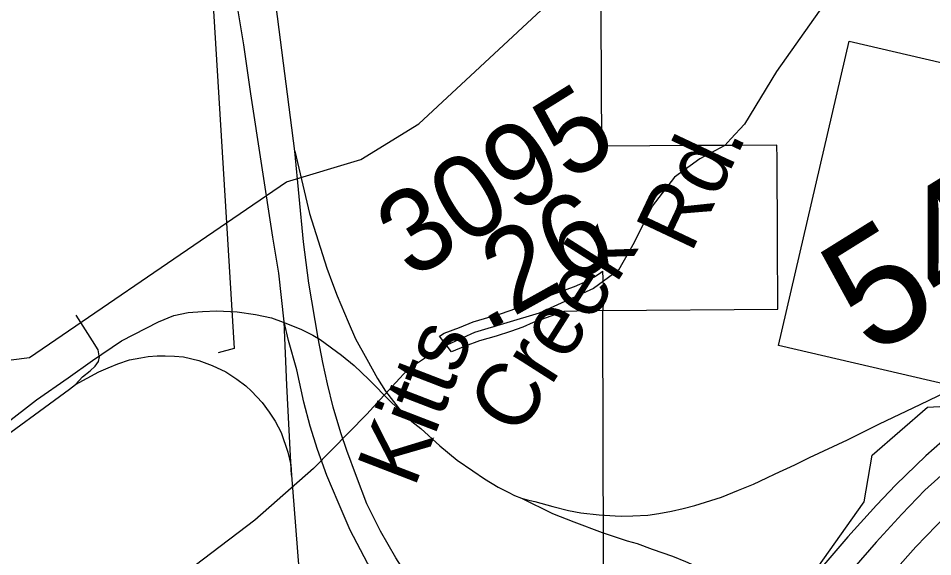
# Model space of a CAD drawing. Extents: x 2001466 to 31450019, y -30647475 to 847247.
# Drawn here: x 2039650 to 2042408, y 766850 to 768474 of the extents above; entities that cross this region are included whole.
import ezdxf

# ---------------------------------------------------------------- set-up
doc = ezdxf.new("R2010")
doc.units = 0
for name, color, linetype in [('Exist Boundary Land Use Park Urban', 7, 'Continuous'), ('Exist Boundary Political City Limit New', 7, 'Continuous'), ('Exist Hydrographic Creek Single Shore', 7, 'Continuous'), ('Exist Hydrographic Misc Water Feature', 7, 'Continuous'), ('Exist Road Non-System Type 51', 7, 'Continuous'), ('Exist Road Primary NC Shield CELL', 7, 'Continuous'), ('Exist Road Primary NC Shield Number Label', 7, 'Continuous'), ('Exist Road Primary NC UnDivided 4 Lane Attributed', 7, 'Continuous'), ('Exist Road Secondary Mileage Hundredths English Label', 7, 'Continuous'), ('Exist Road Secondary Type 51 Attributed', 7, 'Continuous'), ('Exist Road Secondary Type 51 Label', 7, 'Continuous'), ('Exist Road Secondary Type 51 Number Label', 7, 'Continuous'), ('Map Preparation Boundary City Limit Buffer Line', 7, 'Continuous'), ('Prop Road Primary Interstate Projected', 7, 'Continuous')]:
    doc.layers.add(name, color=color, linetype=linetype)

msp = doc.modelspace()

# ---------------------------------------------------------------- linework, layer by layer
at = {"layer": 'Exist Boundary Land Use Park Urban'}
for points in [[(2038745.8, 770059.5), (2038807.9, 769105.9), (2040208.9, 768988.5), (2040278.1, 767856.6)], [(2040278.1, 767856.6), (2040301.3, 767478.1), (2040252.5, 767465.2)]]:
    msp.add_lwpolyline(points, dxfattribs=at)
at = {"layer": 'Exist Boundary Political City Limit New'}
msp.add_lwpolyline([(2041413.2, 767593), (2041295.2, 767589.6), (2041203.4, 767556), (2041171.4, 767542.2), (2041134.9, 767528.9), (2041091.2, 767514.7), (2041040.9, 767500.7), (2040997.5, 767484.7), (2040957.1, 767468), (2040920.2, 767515.6), (2040935, 767523.9), (2040981.2, 767541.6), (2041022.5, 767557.9), (2041107.1, 767583.8), (2041150.8, 767598.7), (2041192.2, 767615.2), (2041328.1, 767664.8), (2041366.8, 767682.1), (2041387.8, 767694.5), (2041406.8, 767706.8), (2041412.6, 767711.2), (2041415.2, 767641.1), (2041413.2, 767593)], dxfattribs=at)
at = {"layer": 'Exist Hydrographic Creek Single Shore'}
msp.add_lwpolyline([(2040398.6, 765206.4), (2040538.1, 765337.2), (2041012.2, 766078.8), (2041320.1, 766246.4), (2041570.1, 766464.4), (2041719.2, 766697.6), (2041819, 766764.5), (2042060.2, 766815.3), (2042202.1, 767015.9), (2042226.1, 767156.4), (2042393.2, 767300.7), (2042651.1, 767315), (2043058.2, 767949.8), (2043366.2, 768251.9), (2043449.2, 768358.5), (2043574.1, 768424.9), (2043799, 768436.7), (2043940.1, 768519.1), (2044148, 768744.5), (2044364.1, 769068.2)], dxfattribs=at)
at = {"layer": 'Exist Hydrographic Misc Water Feature'}
for points in [[(2040278.1, 767856.6), (2040459.1, 767980.1), (2040683, 768047.6), (2040858.2, 768155.6), (2041341.1, 768605.1), (2041524.2, 768873.6), (2041615.2, 768963.7)], [(2037119, 767920.5), (2037242.1, 767881.8), (2037476.2, 767880.3), (2037626.1, 767808.3), (2037818.1, 767673.2), (2038126, 767558.6), (2039118.1, 767443.2), (2039235.2, 767486.7), (2039385.1, 767477.1), (2039485.1, 767425.8), (2039684, 767451.3), (2040278.1, 767856.6)]]:
    msp.add_lwpolyline(points, dxfattribs=at)
at = {"layer": 'Exist Road Non-System Type 51'}
for points in [[(2044478.3, 770032.9), (2044302.9, 769987.9), (2044190.2, 769936.3), (2044119.4, 769865.5), (2043961.7, 769742.3), (2043852.3, 769673), (2043778.2, 769647.2), (2043673.6, 769639.2), (2043470.9, 769639.2), (2043372.7, 769648.9), (2043250.4, 769666.6), (2043173.2, 769672.2), (2043086.3, 769622.3), (2043009, 769530.5), (2042869, 769310.7), (2042759.6, 769146.4), (2042672.7, 769067.5), (2042561.6, 769001.5), (2042444.2, 768925.8), (2042275.2, 768752.7), (2042066, 768495), (2041937.2, 768313.8), (2041840.7, 768154.4), (2041799.9, 768110.2)], [(2040752.9, 767336.3), (2040701.3, 767279.9), (2040540.4, 767116.5), (2040363.4, 766960.3), (2040078.6, 766744.5), (2039974, 766663.1), (2039859.7, 766624.5), (2039748.7, 766606.8), (2039600.6, 766584.2), (2039376.9, 766568.1), (2039259.5, 766553.6)]]:
    msp.add_lwpolyline(points, dxfattribs=at)
at = {"layer": 'Exist Road Primary NC Shield CELL'}
msp.add_lwpolyline([(2041942.9, 767487.2), (2042156.1, 768404.6), (2043073.5, 768191.4), (2042860.3, 767274)], close=True, dxfattribs=at)
at = {"layer": 'Exist Road Primary NC UnDivided 4 Lane Attributed'}
for points in [[(2044367.3, 768010.2), (2043669.8, 767786.6), (2043492.6, 767726.9), (2043365.5, 767682.6), (2043269.1, 767640.3), (2043219, 767619.1), (2043108.1, 767563.4), (2042973.3, 767488.9), (2042838.6, 767407.1), (2042715.8, 767322.9), (2042607.5, 767241.2), (2042512.7, 767166.7), (2042452.9, 767112.5), (2042384.8, 767050.3), (2042315.6, 766978.3), (2042237.8, 766894.3), (2042103, 766739.6), (2042007.3, 766622.5)], [(2043932.3, 767762.7), (2043535.1, 767639.2), (2043409.1, 767595.9), (2043409.1, 767595.9), (2043310.7, 767555.3), (2043196.1, 767503.6), (2043102.5, 767457.4), (2043027, 767416.9), (2042968.4, 767379.2), (2042901.3, 767337.3), (2042773.4, 767250.6), (2042689.6, 767186.3), (2042573.7, 767090), (2042451.5, 766975.9), (2042357.8, 766880.1), (2042222.9, 766727.7), (2042095.3, 766579.3), (2042072, 766552.3)]]:
    msp.add_lwpolyline(points, dxfattribs=at)
at = {"layer": 'Exist Road Secondary Type 51 Attributed'}
msp.add_lwpolyline([(2041799.9, 768110.2), (2041781.1, 768090), (2041705.5, 768049.7), (2041629.9, 767994.2), (2041562.3, 767907.2), (2041507.6, 767797.7), (2041460.9, 767713.9), (2041385.3, 767659.2), (2041221.1, 767584.3), (2041026.4, 767526.3), (2040920.2, 767478), (2040823.6, 767413.6), (2040753.8, 767337.3)], dxfattribs=at)
at = {"layer": 'Map Preparation Boundary City Limit Buffer Line'}
for points in [[(2041413.2, 767593), (2041941.6, 767596.1), (2041941.5, 767634.7), (2041940.6, 767763.4), (2041940.1, 767847.8), (2041939.8, 767901.2), (2041939.5, 767954.7), (2041938.9, 768051.4), (2041938.6, 768091.1), (2041808.5, 768090.3), (2041761.8, 768090.2), (2041700.1, 768089.7), (2041410.6, 768088), (2041405.8, 768865.6), (2040179.1, 768954), (2040064.1, 768962.6), (2040071.9, 770000), (2040073.1, 770160.8), (2040074, 770276.2)], [(2041413.2, 767593), (2041295.2, 767589.6), (2041203.4, 767556), (2041171.4, 767542.2), (2041134.9, 767528.9), (2041091.2, 767514.7), (2041040.9, 767500.7), (2040997.5, 767484.7), (2040957.1, 767468), (2040920.2, 767515.6), (2040935, 767523.9), (2040981.2, 767541.6), (2041022.5, 767557.9), (2041107.1, 767583.8), (2041150.8, 767598.7), (2041192.2, 767615.2), (2041328.1, 767664.8), (2041366.8, 767682.1), (2041387.8, 767694.5), (2041406.8, 767706.8), (2041412.6, 767711.2), (2041415.2, 767641.1), (2041413.2, 767593)], [(2042361.2, 764843.3), (2040430.6, 765292.2), (2040529.9, 765383.8), (2040675.4, 765333.5), (2040702.4, 765588.7), (2040699.5, 765630.1), (2040754.1, 765694), (2040815.2, 765761.6), (2040878.2, 765827.4), (2040943.1, 765891.3), (2041009.8, 765953.4), (2041078.2, 766013.4), (2041148.4, 766071.6), (2041220.1, 766127.6), (2041293.6, 766181.6), (2041368.5, 766233.4), (2041417.6, 766265.8), (2041414.6, 767185.9), (2041413.2, 767593)]]:
    msp.add_lwpolyline(points, dxfattribs=at)
at = {"layer": 'Prop Road Primary Interstate Projected'}
for points in [[(2040483.6, 768073.4), (2040427.3, 768509.9), (2040305.6, 769300.6), (2040094.9, 770722.9)], [(2040452.1, 767558.2), (2040435.6, 767704.8), (2040417.5, 767813.5), (2040351.5, 768245.6), (2040330.1, 768393.9), (2039943.5, 770716.8)], [(2040554.4, 767508.9), (2040526.1, 767675.2), (2040510.7, 767799.9), (2040483.6, 768073.4)], [(2040483.6, 768073.4), (2040528.8, 767885), (2040580.2, 767719.9), (2040597.2, 767673.5), (2040611.7, 767636.4), (2040644.8, 767558.2), (2040667.4, 767507.5), (2040701.2, 767446.2), (2040733.5, 767387.4), (2040757.4, 767349.3), (2040805.4, 767286.8)], [(2039099.4, 766790.9), (2039237.4, 766936.6), (2039381, 767056.7), (2039496.6, 767157.1), (2039609.7, 767250.2), (2039704.8, 767323.6), (2039799.9, 767389.9), (2039873.4, 767441.7), (2039961.3, 767500.7), (2040073.2, 767558.8), (2040119.1, 767577.4), (2040162.5, 767586.1), (2040205.9, 767589.8), (2040249.2, 767591.1), (2040309.6, 767588.6), (2040364.9, 767580.2), (2040414.1, 767570.6), (2040448.9, 767557.4)], [(2039894.2, 767455.5), (2039890.4, 767473.6), (2039873.8, 767500.8), (2039852.7, 767534), (2039824, 767578.5)], [(2042964, 767586.3), (2042768.6, 767457.8), (2042623.4, 767351), (2042586, 767323), (2042462.8, 767221), (2042387.9, 767154.7), (2042297.5, 767066.9), (2042238.8, 767005.9), (2042152.4, 766910.2), (2042037.5, 766776.2), (2041965.4, 766691.8), (2041950.6, 766673.3)], [(2040448.9, 767557.4), (2040502.5, 767535.8), (2040538.5, 767517.8), (2040560.1, 767504.6)], [(2041351.2, 766111), (2041194.9, 766247.1), (2041091.3, 766342.3), (2041004.3, 766427.1), (2040940.1, 766499.6), (2040871.8, 766580.3), (2040809.6, 766659), (2040759.9, 766737.6), (2040702.9, 766831), (2040651.1, 766929.6), (2040614.3, 767014.8), (2040580.9, 767094.9), (2040552.5, 767173.4), (2040530.7, 767243.6), (2040511.4, 767316), (2040490, 767413.2), (2040465.3, 767502.2), (2040452.1, 767558.2)], [(2040474.5, 767095.6), (2040460.3, 767367.1), (2040452.1, 767558.2)], [(2041477.5, 766109.7), (2041387.9, 766188.4), (2041263.4, 766295.2), (2041183, 766371.2), (2041125.5, 766426), (2041063.8, 766487.7), (2041019.4, 766535.3), (2040975, 766580.7), (2040920.9, 766649.9), (2040878.7, 766706.2), (2040852.7, 766746.2), (2040788.7, 766846.5), (2040742.9, 766927.3), (2040701.6, 767009.7), (2040669.6, 767092.1), (2040640.6, 767170), (2040622.7, 767223.8), (2040599.9, 767300.9), (2040582.9, 767371.6), (2040569, 767435.8), (2040554.4, 767508.9)], [(2040560.1, 767504.6), (2040625, 767457.8), (2040663.4, 767426.6), (2040707.8, 767384.6), (2040773.5, 767317.1), (2040805.4, 767286.8)], [(2039822.5, 767369.6), (2039892.7, 767407.3), (2039921.4, 767420.1), (2039950, 767432.2), (2039984.8, 767443.5), (2040019.5, 767450.3), (2040041.1, 767453.7), (2040069.1, 767456), (2040092.9, 767456), (2040121.4, 767454.6), (2040148, 767452.8), (2040194.2, 767441.3), (2040235.1, 767426.8), (2040275.4, 767407.3), (2040309.4, 767385.9), (2040335.9, 767365.1), (2040353.5, 767349.4), (2040385.9, 767314.8), (2040406.9, 767286), (2040425.2, 767259), (2040442.6, 767224.2), (2040463.4, 767165.5), (2040471.7, 767127.4), (2040474.5, 767095.6)], [(2039822.5, 767369.6), (2039843.6, 767392.2), (2039866.3, 767411), (2039881.4, 767424.6), (2039891.9, 767438.9), (2039895, 767452.5), (2039894.2, 767455.5)], [(2039099.4, 766790.9), (2039322.1, 766959.2), (2039473.3, 767096.4), (2039627.5, 767225.8), (2039728.4, 767300), (2039804.5, 767355.2), (2039822.5, 767369.6)], [(2041167.4, 767027), (2041184.8, 767021.8), (2041208.6, 767016.4), (2041262.5, 767001.6), (2041310.1, 766989), (2041347, 766982.6), (2041402, 766976.3), (2041450.6, 766973.1), (2041468.9, 766972.6), (2041504.1, 766973.3), (2041548.9, 766975.5), (2041582.6, 766979.9), (2041620, 766987.2), (2041655.2, 766995.3), (2041691.1, 767004.1), (2041771.2, 767030), (2041822.2, 767050.4), (2041867.4, 767068.6), (2041908.2, 767088.2), (2041932.9, 767099.9), (2041992.4, 767127.5), (2042036.8, 767149.1), (2042151, 767203), (2042247.7, 767250.4), (2042370.6, 767309.2), (2042477.6, 767360.3)], [(2040805.4, 767286.8), (2040822, 767271.2), (2040837.5, 767257.7), (2040864.5, 767237)], [(2040864.5, 767237), (2040921.5, 767184.8), (2040974.1, 767141.7), (2041020.6, 767109.3), (2041056.5, 767085.1), (2041097.7, 767059.7), (2041127.6, 767044.4), (2041146.7, 767034.5), (2041167.4, 767027)], [(2040474.5, 767095.6), (2040482.1, 766993.5), (2040511.6, 766620.9), (2040525.7, 766396.6), (2040528.4, 766348.5), (2040543.2, 766165.7), (2040553.1, 766056.8), (2040563, 765989.9)], [(2041167.4, 767027), (2041261.4, 766980.6), (2041325.9, 766955.6), (2041411.4, 766922.7), (2041486.3, 766897.7), (2041516.6, 766889.8), (2041562.2, 766872.3), (2041623.1, 766851.5), (2041662.4, 766835.2), (2041727.2, 766807.9), (2041770, 766787.9), (2041795.6, 766775.3), (2041843.1, 766749.1), (2041886.2, 766721.1), (2041920.3, 766697.7), (2041952.9, 766671.9), (2041980.9, 766647.7), (2042007.3, 766622.5)]]:
    msp.add_lwpolyline(points, dxfattribs=at)

# ---------------------------------------------------------------- texts
at = {"layer": 'Exist Road Primary NC Shield Number Label'}
msp.add_text('540', height=350, rotation=31.918, dxfattribs=at).set_placement((2042223.1, 767450.3))
at = {"layer": 'Exist Road Secondary Mileage Hundredths English Label'}
msp.add_text('.26', height=250, rotation=29.1058, dxfattribs=at).set_placement((2041059.6, 767526.9))
at = {"layer": 'Exist Road Secondary Type 51 Label'}
for s, rotation, p in [('Rd.', 64.7425, (2041679.1, 767761.6)), ('Creek', 57.5024, (2041157.5, 767207.2)), ('Kitts', 68.8981, (2040844.7, 767054.5))]:
    msp.add_text(s, height=190, rotation=rotation, dxfattribs=at).set_placement(p)
at = {"layer": 'Exist Road Secondary Type 51 Number Label'}
msp.add_text('3095', height=250, rotation=31.918, dxfattribs=at).set_placement((2040836.5, 767683.3))

doc.saveas('drawing.dxf')
